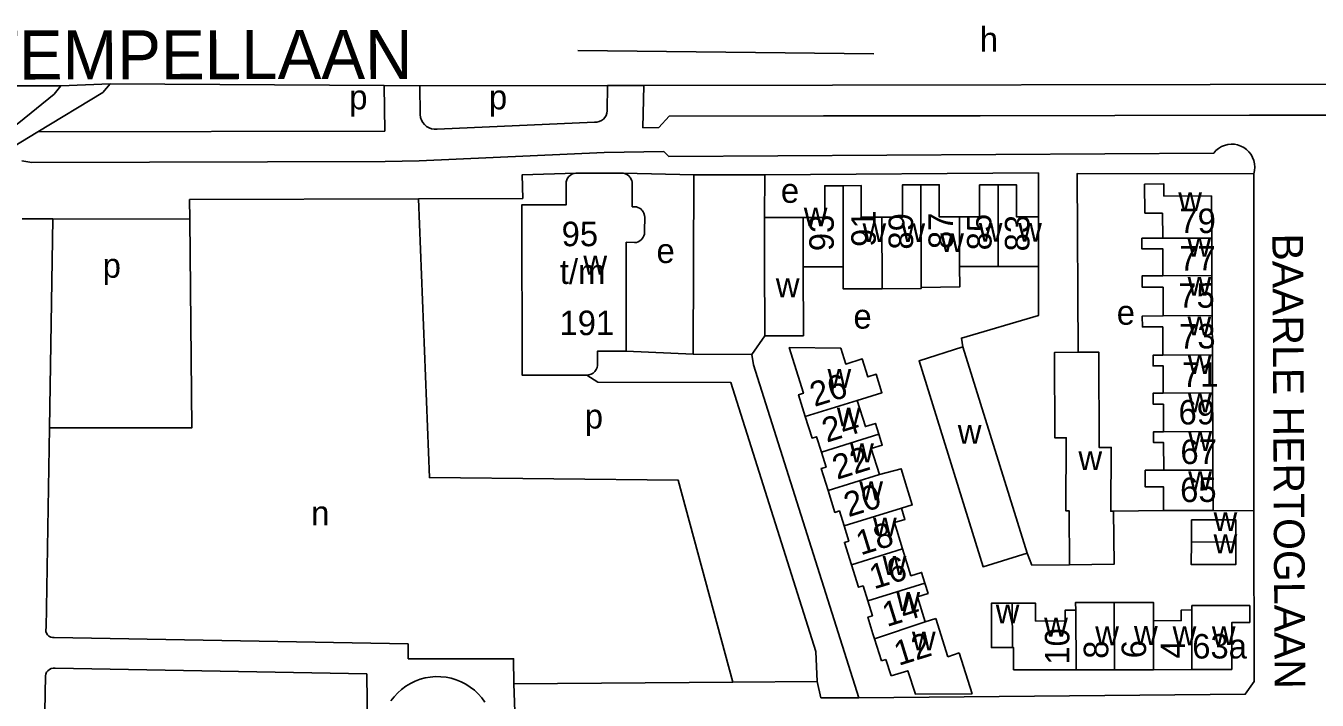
# Model space of a CAD drawing. Extents: x 159675 to 162108, y 386471 to 388472.
# Drawn here: x 160953.7 to 161164.4, y 388239.2 to 388349.2 of the extents above; entities that cross this region are included whole.
import ezdxf

# ---------------------------------------------------------------- set-up
doc = ezdxf.new("R2010")
doc.units = 0
for name, color, linetype in [('BLT_Basislijn', 7, 'Continuous'), ('BLT_Bebouwing', 7, 'Continuous'), ('BLT_Centroide', 7, 'Continuous'), ('BLT_Huisnummer', 7, 'Continuous'), ('BLT_Huisnummer_ tussenligend', 7, 'Continuous'), ('BLT_Huisnummer_reeks', 7, 'Continuous'), ('BLT_Onderverdeling_panden', 7, 'Continuous'), ('BLT_Straatnaam', 7, 'Continuous'), ('BLT_Straatnaam_hoofdweg', 7, 'Continuous'), ('BLT_Vlakafsluiter', 7, 'Continuous')]:
    doc.layers.add(name, color=color, linetype=linetype)

msp = doc.modelspace()

# ---------------------------------------------------------------- linework, layer by layer
at = {"layer": 'BLT_Basislijn'}
for p, q in [((161043.78, 388345.18), (161092.07, 388344.63)), ((161012.25, 388332.03), (161012.18, 388339.45)), ((161018.04, 388334.75), (161017.96, 388339.42)), ((161048.55, 388335.3), (161048.6, 388339.47)), ((161109.41, 388334.48), (161153.34, 388334.61)), ((161153.34, 388334.61), (161194.24, 388334.61)), ((161020.79, 388332.31), (161046.49, 388333.48)), ((161083.86, 388334.5), (161109.41, 388334.48)), ((160955.66, 388331.9), (160949.08, 388327.91)), ((160955.66, 388331.9), (161012.25, 388332.03)), ((160954.67, 388326.9), (160953.05, 388327.19)), ((161051.15, 388325.13), (161062.69, 388324.88)), ((161062.69, 388324.88), (161062.57, 388295.61)), ((161074.25, 388324.88), (161074.2, 388317.89)), ((160958.1, 388317.71), (160953.1, 388317.71)), ((160958.1, 388317.71), (160957.55, 388283.58)), ((160980.44, 388317.67), (160958.1, 388317.71)), ((161072.14, 388295.55), (161074.25, 388298.61)), ((161051.66, 388296.13), (161062.57, 388295.61)), ((161072.14, 388295.55), (161062.57, 388295.61)), ((160957.55, 388283.58), (160957.03, 388250.98)), ((161131.15, 388269.99), (161139.33, 388270.08)), ((161147.4, 388270.12), (161154.06, 388270.05)), ((161016.08, 388248.35), (160958.31, 388249.38)), ((161009.33, 388243.47), (160958.49, 388244.37)), ((160956.9, 388243.13), (160956.2, 388199.5)), ((161009.33, 388243.47), (161009.64, 388221.32)), ((161069.04, 388242.08), (161033.32, 388241.83)), ((161033.32, 388241.83), (161033.46, 388237.32)), ((161069.04, 388242.08), (161082.82, 388242.18))]:
    msp.add_line(p, q, dxfattribs=at)
for points in [[(160798.39, 388339.42), (160959.39, 388339.42)], [(160959.39, 388339.42), (160958.3, 388338.04), (160952.53, 388333.38), (160951.44, 388332.55), (160949.79, 388332.55), (160947.87, 388334.42)], [(160967.46, 388339.71), (160966.25, 388338.32), (160955.66, 388331.9)], [(160967.46, 388339.71), (161012.18, 388339.45)], [(161012.18, 388339.45), (161017.96, 388339.42)], [(161017.96, 388339.42), (161048.6, 388339.47)], [(161048.6, 388339.47), (161054.52, 388339.48)], [(161054.52, 388339.48), (161054.38, 388332.55), (161056.99, 388332.62), (161058.63, 388334.45), (161083.86, 388334.5)], [(161054.52, 388339.48), (161177.68, 388339.69), (161227.49, 388339.76), (161278.41, 388339.53), (161282.06, 388339.43)], [(161020.79, 388332.31), (161020.34, 388332.31), (161019.9, 388332.39), (161019.48, 388332.55), (161019.09, 388332.78), (161018.75, 388333.08), (161018.47, 388333.43), (161018.26, 388333.82), (161018.11, 388334.25), (161018.04, 388334.75)], [(161046.49, 388333.48), (161046.87, 388333.48), (161047.25, 388333.56), (161047.61, 388333.72), (161047.92, 388333.94), (161048.18, 388334.23), (161048.38, 388334.56), (161048.5, 388334.92), (161048.55, 388335.3)], [(160954.67, 388326.9), (161012.32, 388327.03), (161017.86, 388327.17), (161048.07, 388328.55)], [(161048.07, 388328.55), (161057.77, 388328.71), (161058.6, 388327.89), (161147.5, 388328.43)], [(161147.5, 388328.43), (161147.87, 388328.84), (161148.29, 388329.19), (161148.75, 388329.48), (161149.26, 388329.69), (161149.79, 388329.83), (161150.33, 388329.88), (161150.88, 388329.86), (161151.41, 388329.76), (161151.93, 388329.58), (161152.42, 388329.33), (161152.86, 388329.01), (161153.25, 388328.63), (161153.59, 388328.2), (161153.85, 388327.72), (161154.05, 388327.21), (161154.16, 388326.68), (161154.2, 388326.13), (161154.16, 388325.59), (161154.04, 388325.04)], [(161043.43, 388325.14), (161034.65, 388324.87), (161034.78, 388321.02), (161017.78, 388320.96)], [(161062.69, 388324.88), (161073.28, 388324.88), (161074.25, 388324.88)], [(161074.25, 388324.88), (161118.89, 388325.2), (161118.89, 388318.02)], [(161125.4, 388295.92), (161125.2, 388325.07), (161154.04, 388325.04)], [(161154.04, 388325.04), (161154.05, 388270.41), (161154.06, 388270.05)], [(161017.78, 388320.96), (160980.41, 388320.83), (160980.44, 388317.67)], [(161017.78, 388320.96), (161019.53, 388275.48), (161060.13, 388275.04), (161069.04, 388242.08)], [(160957.55, 388283.58), (160980.77, 388283.58), (160980.44, 388317.67)], [(161106.59, 388296.81), (161106.33, 388298.23), (161118.89, 388301.9), (161118.9, 388309.93)], [(161072.14, 388295.55), (161072.42, 388293.9), (161089.6, 388239.56)], [(161082.82, 388242.18), (161082.6, 388247.08), (161068.74, 388290.98), (161047.02, 388291.07), (161045.2, 388292.21)], [(161154.06, 388270.05), (161154.11, 388242.2), (161152.65, 388240.13), (161089.6, 388239.56)], [(161117.82, 388261.18), (161117.07, 388263.12)], [(161117.82, 388261.18), (161123.96, 388261.25)], [(160957.03, 388250.98), (160956.96, 388250.68), (160956.98, 388250.37), (160957.08, 388250.07), (160957.24, 388249.81), (160957.47, 388249.6), (160957.75, 388249.45), (160958.05, 388249.38), (160958.31, 388249.38)], [(161016.08, 388248.35), (161016.08, 388245.91), (161033.27, 388245.91), (161033.32, 388241.83)], [(160958.49, 388244.37), (160958.16, 388244.38), (160957.83, 388244.32), (160957.53, 388244.17), (160957.28, 388243.96), (160957.08, 388243.7), (160956.95, 388243.39), (160956.9, 388243.13)], [(161028.57, 388238.84), (161028.07, 388239.54), (161027.5, 388240.18), (161026.88, 388240.77), (161026.2, 388241.3), (161025.48, 388241.77), (161024.71, 388242.16), (161023.92, 388242.48), (161023.1, 388242.73), (161022.25, 388242.9), (161021.4, 388242.99), (161020.54, 388243), (161019.68, 388242.93), (161018.84, 388242.78), (161018.01, 388242.56), (161017.21, 388242.25), (161016.43, 388241.88), (161015.7, 388241.43), (161015.01, 388240.92), (161014.37, 388240.35), (161013.79, 388239.71), (161013.27, 388239.03)], [(161089.6, 388239.56), (161083.42, 388239.55), (161082.82, 388242.18)]]:
    msp.add_lwpolyline(points, dxfattribs=at)
at = {"layer": 'BLT_Bebouwing'}
for p, q in [((161051.15, 388325.13), (161043.43, 388325.14)), ((161136.27, 388318.61), (161136.23, 388323.37)), ((161147.16, 388321.44), (161147.19, 388314.57)), ((161074.22, 388311.18), (161074.2, 388317.89)), ((161118.89, 388318.02), (161118.9, 388309.93)), ((161139.16, 388318.64), (161136.27, 388318.61)), ((161139.18, 388314.54), (161139.16, 388318.64)), ((161147.22, 388308.43), (161147.19, 388314.57)), ((161074.25, 388298.61), (161074.22, 388311.18)), ((161112.34, 388309.92), (161106.04, 388309.9)), ((161118.9, 388309.93), (161112.34, 388309.92)), ((161147.25, 388301.9), (161147.22, 388308.43)), ((161147.28, 388295.49), (161147.25, 388301.9)), ((161117.07, 388263.12), (161106.59, 388296.81)), ((161147.31, 388289.31), (161147.28, 388295.49)), ((161147.34, 388282.99), (161147.31, 388289.31)), ((161147.37, 388276.71), (161147.34, 388282.99)), ((161147.4, 388270.12), (161147.37, 388276.71)), ((161100.42, 388251.95), (161102.17, 388252.49)), ((161104.12, 388246.21), (161102.17, 388252.49)), ((161091.91, 388250), (161092.17, 388249.16)), ((161092.17, 388249.16), (161093.28, 388245.57)), ((161105.99, 388246.9), (161104.12, 388246.21)), ((161108.11, 388240.19), (161105.99, 388246.9)), ((161093.28, 388245.57), (161094.03, 388245.81)), ((161094.03, 388245.81), (161094.87, 388243.1)), ((161131.32, 388244.12), (161125.04, 388244.12)), ((161137.67, 388244.13), (161131.32, 388244.12)), ((161143.94, 388244.14), (161137.67, 388244.13))]:
    msp.add_line(p, q, dxfattribs=at)
for points in [[(161043.43, 388325.14), (161042.91, 388325.04), (161042.56, 388324.85), (161042.27, 388324.6), (161042.08, 388324.35), (161041.95, 388324.05), (161041.87, 388323.73), (161041.86, 388323.54)], [(161053.02, 388319.68), (161052.63, 388319.68), (161052.63, 388323.49), (161052.61, 388323.7), (161052.56, 388323.93), (161052.48, 388324.14), (161052.36, 388324.37), (161052.25, 388324.52), (161052.07, 388324.71), (161051.84, 388324.89), (161051.54, 388325.04), (161051.15, 388325.13)], [(161041.86, 388323.54), (161041.86, 388319.99), (161034.64, 388319.99), (161034.64, 388319.62)], [(161080.52, 388317.91), (161084.06, 388317.92), (161084.05, 388323.1), (161087.02, 388323.11)], [(161087.02, 388323.11), (161089.99, 388323.12), (161090, 388317.95), (161093.37, 388317.96)], [(161093.37, 388317.96), (161096.74, 388317.97), (161096.73, 388323.26), (161099.72, 388323.26)], [(161099.72, 388323.26), (161102.72, 388323.27), (161102.73, 388318), (161106.02, 388318.01)], [(161106.02, 388318.01), (161109.31, 388318.02), (161109.3, 388323.24), (161112.31, 388323.25)], [(161112.31, 388323.25), (161115.31, 388323.26), (161115.33, 388318.01), (161118.89, 388318.02)], [(161136.23, 388323.37), (161139.38, 388323.4), (161139.39, 388321.4), (161147.16, 388321.44)], [(161034.64, 388319.62), (161034.65, 388292.21), (161045.2, 388292.21)], [(161051.66, 388296.13), (161051.65, 388313.88), (161053.01, 388313.81), (161053.32, 388313.86), (161053.6, 388313.95), (161053.87, 388314.09), (161054.09, 388314.26), (161054.21, 388314.38), (161054.33, 388314.53), (161054.44, 388314.71), (161054.55, 388314.95), (161054.62, 388315.22), (161054.64, 388315.75), (161054.68, 388317.97)], [(161054.68, 388317.97), (161054.65, 388318.27), (161054.55, 388318.6), (161054.44, 388318.83), (161054.32, 388319), (161054.2, 388319.14), (161054.02, 388319.31), (161053.81, 388319.45), (161053.54, 388319.57), (161053.35, 388319.63), (161053.02, 388319.68)], [(161074.2, 388317.89), (161080.52, 388317.91)], [(161139.18, 388314.54), (161135.8, 388314.52), (161135.8, 388312.8), (161139.18, 388312.81), (161139.21, 388308.4)], [(161080.54, 388309.84), (161080.57, 388298.62), (161079.25, 388298.62), (161074.25, 388298.61)], [(161087.05, 388309.86), (161080.54, 388309.84)], [(161093.4, 388306.28), (161087.06, 388306.26), (161087.05, 388309.86)], [(161106.04, 388309.9), (161106.06, 388306.6), (161099.76, 388306.5)], [(161139.21, 388308.4), (161135.82, 388308.38), (161135.83, 388306.53), (161139.25, 388306.54), (161139.27, 388301.86)], [(161099.76, 388306.5), (161099.76, 388306.31), (161093.4, 388306.28)], [(161139.27, 388301.86), (161135.85, 388301.84), (161135.86, 388300.06), (161139.2, 388300.07), (161139.22, 388295.46)], [(161089.35, 388288.08), (161093.36, 388289.33), (161092.44, 388292.33), (161091.07, 388291.9), (161090.16, 388294.83), (161087.46, 388293.99), (161086.66, 388296.58), (161078.26, 388296.68), (161080.56, 388289.23), (161079.78, 388288.98), (161080.87, 388285.45)], [(161106.59, 388296.81), (161099.44, 388294.51), (161109.87, 388260.94), (161117.07, 388263.12)], [(161046.98, 388293.97), (161046.98, 388296.13), (161051.66, 388296.13)], [(161125.4, 388295.92), (161121.55, 388295.91), (161121.58, 388281.97), (161123.45, 388281.97), (161123.39, 388270.04), (161123.93, 388270.04), (161123.96, 388261.25)], [(161131.15, 388269.99), (161130.7, 388269.99), (161130.78, 388280.39), (161128.79, 388280.41), (161128.77, 388295.93), (161125.4, 388295.92)], [(161139.22, 388295.46), (161137.62, 388295.45), (161137.62, 388293.71), (161139.23, 388293.72), (161139.25, 388289.27)], [(161045.2, 388292.21), (161045.57, 388292.24), (161045.93, 388292.35), (161046.25, 388292.54), (161046.53, 388292.78), (161046.75, 388293.09), (161046.9, 388293.43), (161046.98, 388293.79), (161046.98, 388293.97)], [(161139.25, 388289.27), (161137.64, 388289.27), (161137.64, 388287.44), (161139.29, 388287.44), (161139.31, 388282.95)], [(161089.35, 388288.08), (161090.67, 388283.8), (161092.32, 388284.31), (161092.87, 388282.54)], [(161080.87, 388285.45), (161081.97, 388281.92), (161082.72, 388282.15), (161083.49, 388279.64)], [(161092.87, 388282.54), (161093.41, 388280.78), (161091.64, 388280.23), (161092.96, 388275.97)], [(161139.31, 388282.95), (161137.67, 388282.94), (161137.68, 388281.19), (161139.33, 388281.2), (161139.35, 388276.67)], [(161083.49, 388279.64), (161084.25, 388277.2), (161083.48, 388276.96), (161084.59, 388273.38)], [(161092.96, 388275.97), (161096.51, 388276.93), (161097.44, 388273.88), (161098.31, 388271.02), (161096.55, 388270.48)], [(161139.35, 388276.67), (161136.32, 388276.66), (161136.33, 388273.96), (161139.31, 388273.97), (161139.33, 388270.08)], [(161084.59, 388273.38), (161085.7, 388269.8), (161086.44, 388270.03), (161087.2, 388267.58)], [(161096.55, 388270.48), (161097.12, 388268.66), (161095.41, 388268.13), (161096.75, 388263.83)], [(161123.96, 388261.25), (161131.25, 388261.34), (161131.15, 388269.99)], [(161139.33, 388270.08), (161142.4, 388270.1), (161147.4, 388270.12)], [(161087.2, 388267.58), (161087.96, 388265.12), (161087.25, 388264.91), (161088.39, 388261.24)], [(161143.86, 388268.59), (161151.11, 388268.59), (161151.11, 388264.97)], [(161143.86, 388264.94), (161143.86, 388268.59)], [(161096.75, 388263.83), (161098.1, 388259.46), (161099.85, 388260), (161100.39, 388258.25)], [(161151.11, 388264.97), (161151.11, 388261.28), (161143.85, 388261.28), (161143.86, 388264.94)], [(161088.39, 388261.24), (161089.53, 388257.57), (161090.3, 388257.81), (161091.06, 388255.36)], [(161100.39, 388258.25), (161100.91, 388256.58), (161099.16, 388256.03), (161100.42, 388251.95)], [(161091.06, 388255.36), (161091.82, 388252.92), (161091.08, 388252.69), (161091.91, 388250)], [(161114.64, 388254.96), (161111.24, 388254.96), (161111.24, 388250)], [(161118.45, 388252.07), (161118.45, 388254.97), (161114.64, 388254.96)], [(161131.28, 388255.1), (161124.94, 388255.09), (161125.03, 388253.86)], [(161137.66, 388252.12), (161137.66, 388255.11), (161131.28, 388255.1)], [(161153.37, 388254.59), (161143.96, 388254.58), (161143.93, 388253.87)], [(161153.37, 388251.85), (161153.37, 388254.59)], [(161125.03, 388253.86), (161123.29, 388253.86), (161123.29, 388252.08), (161118.45, 388252.07)], [(161143.93, 388253.87), (161142.21, 388253.86), (161142.21, 388252.13), (161137.66, 388252.12)], [(161153.37, 388251.85), (161150.47, 388251.84), (161150.48, 388244.14)], [(161114.65, 388247.76), (161111.24, 388247.75), (161111.24, 388250)], [(161114.84, 388244.11), (161114.83, 388247.76), (161114.65, 388247.76)], [(161094.87, 388243.1), (161097.59, 388243.95), (161098.84, 388240.15), (161108.11, 388240.19)], [(161125.04, 388244.12), (161114.84, 388244.11)], [(161150.48, 388244.14), (161143.94, 388244.14)]]:
    msp.add_lwpolyline(points, dxfattribs=at)
at = {"layer": 'BLT_Onderverdeling_panden'}
for p, q in [((161087.02, 388323.11), (161087.05, 388309.86)), ((161099.72, 388323.26), (161099.76, 388306.5)), ((161112.31, 388323.25), (161112.34, 388309.92)), ((161080.54, 388309.84), (161080.52, 388317.91)), ((161093.37, 388317.96), (161093.4, 388306.28)), ((161106.02, 388318.01), (161106.04, 388309.9)), ((161139.18, 388314.54), (161147.19, 388314.57)), ((161139.21, 388308.4), (161147.22, 388308.43)), ((161139.27, 388301.86), (161147.25, 388301.9)), ((161139.22, 388295.46), (161147.28, 388295.49)), ((161139.25, 388289.27), (161147.31, 388289.31)), ((161080.87, 388285.45), (161089.35, 388288.08)), ((161092.87, 388282.54), (161083.49, 388279.64)), ((161139.31, 388282.95), (161147.34, 388282.99)), ((161084.59, 388273.38), (161092.96, 388275.97)), ((161139.35, 388276.67), (161147.37, 388276.71)), ((161087.2, 388267.58), (161096.55, 388270.48)), ((161088.39, 388261.24), (161096.75, 388263.83)), ((161143.86, 388264.94), (161151.11, 388264.97)), ((161091.06, 388255.36), (161100.39, 388258.25)), ((161114.64, 388254.96), (161114.65, 388247.76)), ((161131.28, 388255.1), (161131.32, 388244.12)), ((161125.03, 388253.86), (161125.04, 388244.12)), ((161143.93, 388253.87), (161143.94, 388244.14)), ((161100.42, 388251.95), (161092.17, 388249.16)), ((161137.66, 388252.12), (161137.67, 388244.13))]:
    msp.add_line(p, q, dxfattribs=at)
at = {"layer": 'BLT_Vlakafsluiter'}
msp.add_lwpolyline([(160959.39, 388339.42), (160967.46, 388339.71)], dxfattribs=at)

# ---------------------------------------------------------------- texts
at = {"layer": 'BLT_Centroide'}
for s, p in [('h', (161109.34, 388344.98)), ('p', (161006.46, 388335.56)), ('p', (161029.25, 388335.56)), ('e', (161076.88, 388320.31)), ('w', (161141.72, 388318.97)), ('w', (161080.62, 388316.47)), ('w', (161090.2, 388313.91)), ('w', (161096.56, 388313.92)), ('w', (161109.17, 388313.97)), ('w', (161115.61, 388313.97)), ('e', (161056.59, 388310.49)), ('w', (161102.89, 388312.28)), ('w', (161143.2, 388311.5)), ('w', (161044.66, 388308.59)), ('p', (160966.23, 388308.09)), ('w', (161076.06, 388304.91)), ('w', (161143.24, 388305.16)), ('e', (161131.68, 388300.42)), ('e', (161088.72, 388299.78)), ('w', (161143.23, 388298.69)), ('w', (161143.27, 388292.38)), ('w', (161084.49, 388290.12)), ('w', (161143.31, 388286.12)), ('p', (161044.89, 388283.48)), ('w', (161086.01, 388283.84)), ('w', (161105.75, 388280.99)), ('w', (161143.35, 388279.84)), ('w', (161088.18, 388277.97)), ('w', (161125.43, 388276.69)), ('w', (161143.35, 388273.41)), ('w', (161089.68, 388271.78)), ('n', (161000.25, 388267.68)), ('w', (161147.48, 388266.75)), ('w', (161091.92, 388265.88)), ('w', (161147.48, 388263.12)), ('w', (161093.48, 388259.59)), ('w', (161095.73, 388253.72)), ('w', (161111.94, 388251.69)), ('w', (161119.84, 388249.53)), ('w', (161098.27, 388247.28)), ('w', (161128.17, 388248.11)), ('w', (161134.5, 388248.16)), ('w', (161140.8, 388248.12)), ('w', (161147.2, 388248.14))]:
    msp.add_text(s, height=4, dxfattribs=at).set_placement(p)
at = {"layer": 'BLT_Huisnummer'}
for s, rotation, p in [('93', 90.1337, (161085.52, 388312.43)), ('87', 90.1276, (161104.97, 388312.77)), ('83', 90.1272, (161117.44, 388312.39)), ('79', 0.2717, (161141.91, 388315.36)), ('73', 0.2773, (161141.87, 388296.53)), ('26', 17.2251, (161082.36, 388286.99)), ('69', 0.271, (161141.77, 388284.14)), ('65', 0.2607, (161142.03, 388271.48)), ('20', 17.2294, (161087.9, 388268.99)), ('16', 17.2343, (161092.08, 388257.22)), ('10', 90.0578, (161123.96, 388244.95)), ('12', 17.2258, (161096.09, 388244.74)), ('4', 90.0573, (161142.83, 388245.95)), ('63a', 0.0573, (161144, 388245.95))]:
    msp.add_text(s, height=4, rotation=rotation, dxfattribs=at).set_placement(p)
at = {"layer": 'BLT_Huisnummer_ tussenligend'}
for s, rotation, p in [('91', 90.1337, (161092.37, 388313.13)), ('89', 90.134, (161098.46, 388312.68)), ('85', 90.1328, (161111.26, 388312.56)), ('77', 0.2727, (161141.89, 388309.26)), ('75', 0.2773, (161141.73, 388303.18)), ('71', 0.271, (161142.33, 388290.27)), ('24', 17.2249, (161084.35, 388281.15)), ('22', 17.2327, (161086.04, 388275.1)), ('67', 0.2751, (161142.08, 388277.68)), ('18', 17.214, (161089.9, 388262.76)), ('14', 17.2258, (161094.18, 388251.08)), ('8', 90.0471, (161130.3, 388245.91)), ('6', 90.0575, (161136.47, 388245.99))]:
    msp.add_text(s, height=4, rotation=rotation, dxfattribs=at).set_placement(p)
at = {"layer": 'BLT_Huisnummer_reeks'}
for s, rotation, p in [('95', 0.0293, (161041.11, 388313.23)), ('t/m', 0.0293, (161040.82, 388307.07)), ('191', 0.0309, (161040.76, 388298.72))]:
    msp.add_text(s, height=4, rotation=rotation, dxfattribs=at).set_placement(p)
at = {"layer": 'BLT_Straatnaam'}
msp.add_text('BAARLE HERTOGLAAN', height=5, rotation=270.291, dxfattribs=at).set_placement((161157.07, 388315.3))
at = {"layer": 'BLT_Straatnaam_hoofdweg'}
msp.add_text('TEMPELLAAN', height=8, rotation=0.0942, dxfattribs=at).set_placement((160946.03, 388340.42))

doc.saveas('drawing.dxf')
